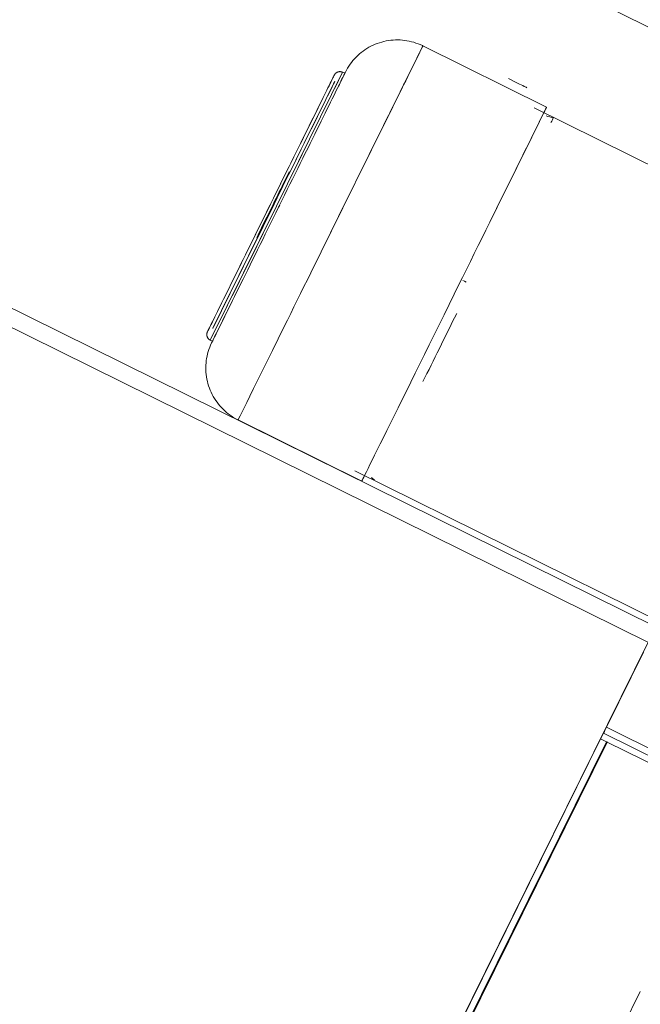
# Model space of a CAD drawing. Header units: metres. Extents: x 135583 to 135939, y 457896 to 458258.
# Tile 354 of 599: x 135807.197 to 135807.486, y 457924.727 to 457925.184. Entities that reach past the tile are written whole.
import ezdxf

# ---------------------------------------------------------------- set-up
doc = ezdxf.new("R2010")
doc.units = ezdxf.units.M
doc.layers.add('NIEUWE INSTALLATIE', color=250, linetype='Continuous', lineweight=0)

msp = doc.modelspace()

# ---------------------------------------------------------------- linework, layer by layer
at = {"layer": 'NIEUWE INSTALLATIE'}
for p, q in [((135807.17607, 457925.33567), (135807.53022, 457925.1606)), ((135807.44217, 457925.1436), (135807.38469, 457925.17202)), ((135807.3474, 457925.15977), (135807.31666, 457925.09758)), ((135807.34841, 457925.15928), (135807.3474, 457925.15977)), ((135807.51216, 457925.10579), (135807.43641, 457925.14324)), ((135807.49296, 457924.90222), (135807.06611, 457925.11322)), ((135807.32295, 457925.11343), (135807.32261, 457925.1136)), ((135807.06373, 457925.10547), (135807.48942, 457924.89505)), ((135807.28591, 457925.03538), (135807.31666, 457925.09758)), ((135807.30755, 457925.08312), (135807.30789, 457925.08295)), ((135807.40329, 457925.06312), (135807.40404, 457925.06275)), ((135807.40404, 457925.06275), (135807.40479, 457925.06238)), ((135807.28591, 457925.03538), (135807.28692, 457925.03488)), ((135807.29883, 457924.99832), (135807.35631, 457924.96991)), ((135807.3531, 457924.9747), (135807.50729, 457924.89848)), ((135807.48936, 457924.89508), (135807.35639, 457924.62609)), ((135807.4872, 457924.89057), (135807.46992, 457924.8556)), ((135807.46992, 457924.8556), (135807.54343, 457924.81927)), ((135807.46726, 457924.85023), (135807.46859, 457924.85291)), ((135807.5421, 457924.81658), (135807.46859, 457924.85291)), ((135807.35645, 457924.62606), (135807.46726, 457924.85023)), ((135807.35919, 457924.62482), (135807.46995, 457924.8489)), ((135807.35955, 457924.62465), (135807.47031, 457924.84872)), ((135807.46726, 457924.85023), (135807.46995, 457924.8489)), ((135807.47031, 457924.84872), (135807.53378, 457924.81735)), ((135807.48569, 457924.73291), (135807.47638, 457924.71409))]:
    msp.add_line(p, q, dxfattribs=at)
at = {"layer": 'NIEUWE INSTALLATIE', "flags": 128}
for points in [[(135807.34868, 457925.15983), (135807.34918, 457925.16079), (135807.34971, 457925.16172), (135807.35028, 457925.16263), (135807.35089, 457925.16352), (135807.35153, 457925.16438), (135807.3522, 457925.16522), (135807.35291, 457925.16603), (135807.35365, 457925.16681), (135807.35442, 457925.16756), (135807.35522, 457925.16827), (135807.35605, 457925.16896), (135807.3569, 457925.16961), (135807.35778, 457925.17023), (135807.35869, 457925.17081), (135807.35961, 457925.17136), (135807.36056, 457925.17186), (135807.36153, 457925.17233), (135807.36251, 457925.17276), (135807.36352, 457925.17315), (135807.36453, 457925.1735), (135807.36556, 457925.17381), (135807.3666, 457925.17408), (135807.36766, 457925.17431), (135807.36871, 457925.17449), (135807.36978, 457925.17463), (135807.37085, 457925.17473), (135807.37192, 457925.17479), (135807.373, 457925.1748), (135807.37407, 457925.17477), (135807.37515, 457925.1747), (135807.37622, 457925.17458), (135807.37728, 457925.17442), (135807.37834, 457925.17422), (135807.37938, 457925.17398), (135807.38042, 457925.17369), (135807.38144, 457925.17336), (135807.38245, 457925.173), (135807.38345, 457925.17259), (135807.38443, 457925.17214), (135807.38469, 457925.17202)], [(135807.34354, 457925.15847), (135807.34352, 457925.15842), (135807.34345, 457925.15828), (135807.34333, 457925.15804), (135807.34317, 457925.1577), (135807.34296, 457925.15728), (135807.3427, 457925.15676), (135807.3424, 457925.15614), (135807.34205, 457925.15544), (135807.34165, 457925.15464), (135807.34122, 457925.15376), (135807.34074, 457925.15279), (135807.34021, 457925.15173), (135807.33965, 457925.15059), (135807.33904, 457925.14936), (135807.3384, 457925.14805), (135807.33771, 457925.14667), (135807.33699, 457925.14521), (135807.33623, 457925.14367), (135807.33543, 457925.14206), (135807.33461, 457925.14039), (135807.33374, 457925.13864), (135807.33285, 457925.13684), (135807.33193, 457925.13497), (135807.33098, 457925.13304), (135807.33, 457925.13106), (135807.32899, 457925.12903), (135807.32796, 457925.12695), (135807.32691, 457925.12482), (135807.32584, 457925.12266), (135807.32475, 457925.12045), (135807.32365, 457925.11821), (135807.32252, 457925.11594), (135807.32139, 457925.11365), (135807.32024, 457925.11133), (135807.31908, 457925.10898), (135807.31792, 457925.10663), (135807.31675, 457925.10426), (135807.31557, 457925.10188), (135807.31439, 457925.0995), (135807.31407, 457925.09885)], [(135807.31407, 457925.09885), (135807.31525, 457925.10124), (135807.31643, 457925.10362), (135807.3176, 457925.10599), (135807.31877, 457925.10835), (135807.31993, 457925.1107), (135807.32108, 457925.11302), (135807.32222, 457925.11533), (135807.32334, 457925.1176), (135807.32446, 457925.11985), (135807.32555, 457925.12207), (135807.32663, 457925.12424), (135807.32768, 457925.12638), (135807.32872, 457925.12847), (135807.32973, 457925.13052), (135807.33071, 457925.13251), (135807.33167, 457925.13445), (135807.3326, 457925.13634), (135807.33351, 457925.13816), (135807.33438, 457925.13992), (135807.33521, 457925.14162), (135807.33602, 457925.14324), (135807.33679, 457925.1448), (135807.33752, 457925.14628), (135807.33822, 457925.14769), (135807.33887, 457925.14902), (135807.33949, 457925.15026), (135807.34006, 457925.15143), (135807.3406, 457925.15251), (135807.34109, 457925.15351), (135807.34154, 457925.15441), (135807.34195, 457925.15523), (135807.34231, 457925.15596), (135807.34262, 457925.1566), (135807.34289, 457925.15715), (135807.34311, 457925.1576), (135807.34329, 457925.15796), (135807.34342, 457925.15822), (135807.34351, 457925.15839), (135807.34354, 457925.15846)], [(135807.34868, 457925.15983), (135807.34866, 457925.15978), (135807.34858, 457925.15963), (135807.34846, 457925.15938), (135807.34828, 457925.15903), (135807.34806, 457925.15858), (135807.34779, 457925.15803), (135807.34747, 457925.15739), (135807.34711, 457925.15665), (135807.34669, 457925.15581), (135807.34623, 457925.15488), (135807.34573, 457925.15385), (135807.34517, 457925.15274), (135807.34458, 457925.15154), (135807.34394, 457925.15025), (135807.34326, 457925.14887), (135807.34254, 457925.14741), (135807.34178, 457925.14587), (135807.34098, 457925.14426), (135807.34014, 457925.14256), (135807.33927, 457925.1408), (135807.33836, 457925.13896), (135807.33742, 457925.13706), (135807.33645, 457925.1351), (135807.33545, 457925.13307), (135807.33442, 457925.13098), (135807.33336, 457925.12885), (135807.33228, 457925.12666), (135807.33118, 457925.12442), (135807.33005, 457925.12214), (135807.3289, 457925.11982), (135807.32774, 457925.11746), (135807.32655, 457925.11507), (135807.32536, 457925.11265), (135807.32415, 457925.11021), (135807.32293, 457925.10775), (135807.32171, 457925.10526), (135807.32047, 457925.10277), (135807.31924, 457925.10027), (135807.318, 457925.09776), (135807.31766, 457925.09708)], [(135807.34354, 457925.15847), (135807.3436, 457925.15857), (135807.34365, 457925.15867), (135807.34371, 457925.15877), (135807.34378, 457925.15886), (135807.34385, 457925.15895), (135807.34392, 457925.15904), (135807.344, 457925.15913), (135807.34408, 457925.15921), (135807.34416, 457925.15929), (135807.34424, 457925.15937), (135807.34433, 457925.15944), (135807.34442, 457925.15951), (135807.34452, 457925.15958), (135807.34462, 457925.15964), (135807.34471, 457925.1597), (135807.34482, 457925.15976), (135807.34492, 457925.15981), (135807.34503, 457925.15985), (135807.34513, 457925.15989), (135807.34524, 457925.15993), (135807.34535, 457925.15996), (135807.34546, 457925.15999), (135807.34558, 457925.16002), (135807.34569, 457925.16004), (135807.3458, 457925.16005), (135807.34592, 457925.16006), (135807.34603, 457925.16007), (135807.34615, 457925.16007), (135807.34626, 457925.16007), (135807.34638, 457925.16006), (135807.34649, 457925.16005), (135807.34661, 457925.16003), (135807.34672, 457925.16001), (135807.34683, 457925.15998), (135807.34694, 457925.15995), (135807.34705, 457925.15992), (135807.34716, 457925.15988), (135807.34727, 457925.15983), (135807.34737, 457925.15979), (135807.3474, 457925.15977)], [(135807.34633, 457925.15508), (135807.34657, 457925.15557), (135807.347, 457925.15643), (135807.34738, 457925.1572), (135807.34771, 457925.15787), (135807.34799, 457925.15844), (135807.34823, 457925.15892), (135807.34842, 457925.1593), (135807.34855, 457925.15957), (135807.34864, 457925.15975), (135807.34868, 457925.15983)], [(135807.4436, 457925.13901), (135807.44279, 457925.13925), (135807.44197, 457925.13949)], [(135807.44197, 457925.13949), (135807.44279, 457925.13925), (135807.4436, 457925.13901)], [(135807.44524, 457925.13854), (135807.44442, 457925.13878), (135807.4436, 457925.13901)], [(135807.4436, 457925.13901), (135807.44442, 457925.13878), (135807.44524, 457925.13854)], [(135807.31407, 457925.09885), (135807.3129, 457925.09647), (135807.31172, 457925.09409), (135807.31055, 457925.09172), (135807.30938, 457925.08935), (135807.30822, 457925.08701), (135807.30707, 457925.08468), (135807.30593, 457925.08238), (135807.30481, 457925.0801), (135807.30369, 457925.07785), (135807.3026, 457925.07564), (135807.30152, 457925.07346), (135807.30047, 457925.07132), (135807.29943, 457925.06923), (135807.29842, 457925.06719), (135807.29744, 457925.06519), (135807.29648, 457925.06325), (135807.29555, 457925.06137), (135807.29464, 457925.05954), (135807.29377, 457925.05778), (135807.29294, 457925.05609), (135807.29213, 457925.05446), (135807.29136, 457925.0529), (135807.29063, 457925.05142), (135807.28993, 457925.05002), (135807.28928, 457925.04869), (135807.28866, 457925.04744), (135807.28809, 457925.04627), (135807.28755, 457925.04519), (135807.28706, 457925.0442), (135807.28661, 457925.04329), (135807.2862, 457925.04247), (135807.28584, 457925.04174), (135807.28553, 457925.0411), (135807.28526, 457925.04056), (135807.28504, 457925.04011), (135807.28486, 457925.03975), (135807.28473, 457925.03948), (135807.28464, 457925.03931), (135807.28461, 457925.03924)], [(135807.28461, 457925.03924), (135807.28463, 457925.03929), (135807.2847, 457925.03943), (135807.28482, 457925.03967), (135807.28498, 457925.04), (135807.28519, 457925.04043), (135807.28545, 457925.04095), (135807.28575, 457925.04156), (135807.2861, 457925.04226), (135807.2865, 457925.04306), (135807.28693, 457925.04394), (135807.28741, 457925.04492), (135807.28794, 457925.04597), (135807.2885, 457925.04712), (135807.28911, 457925.04834), (135807.28975, 457925.04965), (135807.29044, 457925.05104), (135807.29116, 457925.0525), (135807.29192, 457925.05403), (135807.29272, 457925.05564), (135807.29354, 457925.05732), (135807.29441, 457925.05906), (135807.2953, 457925.06087), (135807.29622, 457925.06274), (135807.29717, 457925.06466), (135807.29815, 457925.06664), (135807.29916, 457925.06867), (135807.30019, 457925.07075), (135807.30124, 457925.07288), (135807.30231, 457925.07505), (135807.3034, 457925.07725), (135807.3045, 457925.07949), (135807.30563, 457925.08176), (135807.30676, 457925.08406), (135807.30791, 457925.08638), (135807.30907, 457925.08872), (135807.31023, 457925.09108), (135807.3114, 457925.09345), (135807.31258, 457925.09583), (135807.31376, 457925.09821), (135807.31407, 457925.09885)], [(135807.31766, 457925.09708), (135807.31642, 457925.09457), (135807.31518, 457925.09206), (135807.31395, 457925.08957), (135807.31272, 457925.08708), (135807.3115, 457925.08461), (135807.31029, 457925.08216), (135807.30909, 457925.07974), (135807.3079, 457925.07734), (135807.30673, 457925.07497), (135807.30558, 457925.07264), (135807.30445, 457925.07035), (135807.30334, 457925.0681), (135807.30225, 457925.0659), (135807.30118, 457925.06375), (135807.30015, 457925.06165), (135807.29914, 457925.0596), (135807.29816, 457925.05762), (135807.29721, 457925.0557), (135807.29629, 457925.05385), (135807.29541, 457925.05206), (135807.29456, 457925.05035), (135807.29375, 457925.04871), (135807.29298, 457925.04715), (135807.29225, 457925.04567), (135807.29156, 457925.04428), (135807.29091, 457925.04296), (135807.2903, 457925.04173), (135807.28974, 457925.0406), (135807.28922, 457925.03955), (135807.28875, 457925.03859), (135807.28832, 457925.03773), (135807.28794, 457925.03696), (135807.28761, 457925.03629), (135807.28733, 457925.03572), (135807.28709, 457925.03524), (135807.28691, 457925.03486), (135807.28677, 457925.03459), (135807.28668, 457925.03441), (135807.28664, 457925.03433)], [(135807.28591, 457925.03538), (135807.28581, 457925.03543), (135807.28571, 457925.03549), (135807.28561, 457925.03555), (135807.28552, 457925.03562), (135807.28542, 457925.03568), (135807.28533, 457925.03576), (135807.28525, 457925.03583), (135807.28516, 457925.03591), (135807.28508, 457925.03599), (135807.28501, 457925.03608), (135807.28493, 457925.03617), (135807.28486, 457925.03626), (135807.2848, 457925.03636), (135807.28474, 457925.03645), (135807.28468, 457925.03655), (135807.28462, 457925.03665), (135807.28457, 457925.03676), (135807.28453, 457925.03686), (135807.28448, 457925.03697), (135807.28445, 457925.03708), (135807.28441, 457925.03719), (135807.28439, 457925.0373), (135807.28436, 457925.03741), (135807.28434, 457925.03753), (135807.28433, 457925.03764), (135807.28432, 457925.03776), (135807.28431, 457925.03787), (135807.28431, 457925.03799), (135807.28431, 457925.0381), (135807.28432, 457925.03822), (135807.28433, 457925.03833), (135807.28435, 457925.03844), (135807.28437, 457925.03856), (135807.2844, 457925.03867), (135807.28443, 457925.03878), (135807.28446, 457925.03889), (135807.2845, 457925.039), (135807.28455, 457925.0391), (135807.28459, 457925.03921), (135807.28461, 457925.03924)], [(135807.28664, 457925.03433), (135807.28667, 457925.03438), (135807.28674, 457925.03453), (135807.28686, 457925.03478), (135807.28704, 457925.03513), (135807.28726, 457925.03558), (135807.28753, 457925.03613), (135807.28785, 457925.03677), (135807.28822, 457925.03751), (135807.28863, 457925.03835), (135807.28909, 457925.03928)], [(135807.29883, 457924.99832), (135807.29787, 457924.99882), (135807.29694, 457924.99935), (135807.29603, 457924.99992), (135807.29514, 457925.00052), (135807.29428, 457925.00117), (135807.29344, 457925.00184), (135807.29263, 457925.00255), (135807.29185, 457925.00329), (135807.2911, 457925.00406), (135807.29038, 457925.00486), (135807.2897, 457925.00569), (135807.28905, 457925.00654), (135807.28843, 457925.00742), (135807.28785, 457925.00833), (135807.2873, 457925.00925), (135807.28679, 457925.0102), (135807.28632, 457925.01117), (135807.28589, 457925.01215), (135807.2855, 457925.01316), (135807.28515, 457925.01417), (135807.28484, 457925.0152), (135807.28458, 457925.01624), (135807.28435, 457925.01729), (135807.28417, 457925.01835), (135807.28403, 457925.01942), (135807.28393, 457925.02049), (135807.28387, 457925.02156), (135807.28386, 457925.02264), (135807.28389, 457925.02371), (135807.28396, 457925.02479), (135807.28408, 457925.02586), (135807.28424, 457925.02692), (135807.28444, 457925.02797), (135807.28468, 457925.02902), (135807.28497, 457925.03006), (135807.28529, 457925.03108), (135807.28566, 457925.03209), (135807.28607, 457925.03309), (135807.28651, 457925.03407), (135807.28664, 457925.03433)], [(135807.36082, 457924.97155), (135807.36151, 457924.97105), (135807.3622, 457924.97054)]]:
    msp.add_lwpolyline(points, dxfattribs=at)
at = {"layer": 'NIEUWE INSTALLATIE'}
for centre, major_axis, start_param, end_param in [((135807.60632, 457924.95439), (0.17725, 0.35858), 4.987385, 11.195501), ((135807.34176, 457925.08517), (0.04293, 0.08685), 4.712388, 9.599312), ((135807.31542, 457925.09819), (0.02835, 0.05735), 4.985389, 10.995574), ((135807.31666, 457925.09758), (0.03074, 0.0622), 0.000002, 1.570797), ((135807.34176, 457925.08517), (0.04293, 0.08685), 4.712388, 5.774665), ((135807.31766, 457925.09708), (0.03102, 0.06275), 5.824511, 5.947004), ((135807.4287, 457925.15472), (-0.00426, 0.0021), 0, 1.570796), ((135807.4287, 457925.15472), (-0.00426, 0.0021), 1.570796, 3.141593), ((135807.39924, 457925.05675), (0.04293, 0.08685), 5.10719, 7.853982), ((135807.40372, 457925.05454), (0.04165, 0.08427), 6.043732, 6.203311), ((135807.31508, 457925.09836), (0.00753, 0.01524), 4.712389, 6.283186), ((135807.31508, 457925.09836), (0.00753, 0.01524), 0, 1.570797), ((135807.31666, 457925.09758), (0.03074, 0.0622), 3.141593, 4.712389), ((135807.31542, 457925.09819), (0.02835, 0.05735), 1.694695, 4.712388), ((135807.31508, 457925.09836), (0.00753, 0.01524), 1.570797, 3.141593), ((135807.31508, 457925.09836), (0.00753, 0.01524), 3.141593, 4.712389), ((135807.31766, 457925.09708), (0.03102, 0.06275), 4.712388, 4.729012), ((135807.47338, 457924.68545), (0.17725, 0.35858), 6.094092, 11.556137), ((135807.39924, 457925.05675), (0.04293, 0.08685), 1.570797, 3.316126), ((135807.31766, 457925.09708), (0.03102, 0.06275), 3.096612, 3.821116), ((135807.40372, 457925.05454), (0.04165, 0.08427), 4.239188, 4.632516), ((135807.46992, 457924.8556), (0.00133, 0.00269), 1.570796, 3.141592), ((135807.47264, 457924.84757), (-0.00269, 0.00133), 5.743166, 6.021386)]:
    msp.add_ellipse(centre, major_axis=major_axis, ratio=0.000001, start_param=start_param, end_param=end_param, dxfattribs=at)

doc.saveas('drawing.dxf')
